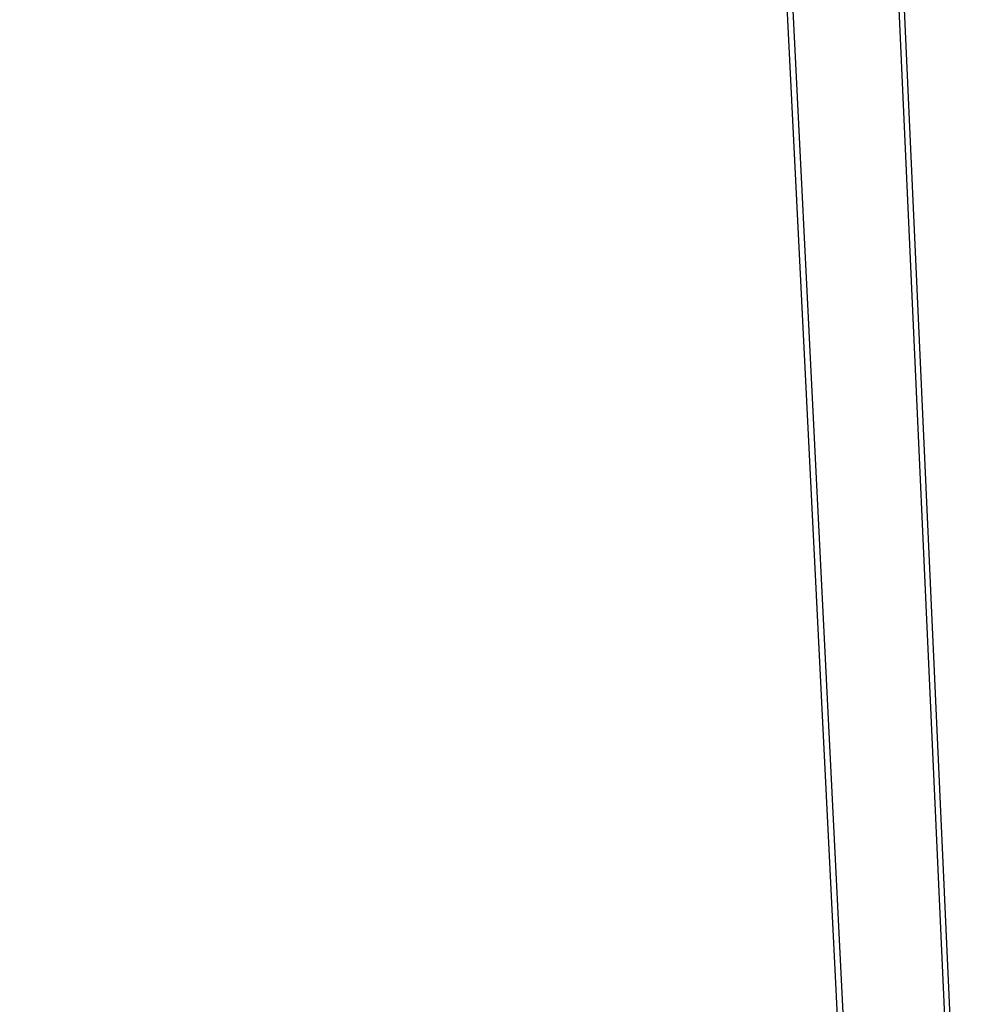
# Model space of a CAD drawing. Header units: feet. Extents: x -79 to 198, y -22 to 181.
# Tile 871 of 982: x 137.697 to 137.813, y 118.756 to 118.876. Entities that reach past the tile are written whole.
import ezdxf

# ---------------------------------------------------------------- set-up
doc = ezdxf.new("R2010")
doc.units = ezdxf.units.FT
doc.layers.add('A-LINEA', color=7, linetype='CONTINUOUS')

msp = doc.modelspace()

# ---------------------------------------------------------------- linework, layer by layer
at = {"layer": 'A-LINEA'}
for points in [[(137.24, 118.6444), (137.2133, 118.9378), (137.8, 118.9778), (137.8133, 118.6844), (137.24, 118.6444)], [(137.24, 118.6444), (137.2133, 118.9378), (137.8, 118.9778), (137.8133, 118.6844), (137.24, 118.6444)], [(137.2133, 118.9378), (137.24, 118.6444), (137.8133, 118.6711), (137.8, 118.9644), (137.2133, 118.9378)], [(137.2133, 118.9378), (137.24, 118.6444), (137.8133, 118.6711), (137.8, 118.9644), (137.2133, 118.9378)], [(137.2533, 118.6578), (137.2267, 118.9244), (137.7867, 118.9644), (137.8, 118.6978), (137.2533, 118.6578)], [(137.2533, 118.6578), (137.2267, 118.9244), (137.7867, 118.9644), (137.8, 118.6978), (137.2533, 118.6578)], [(137.2267, 118.9244), (137.24, 118.6578), (137.8, 118.6844), (137.7867, 118.9511), (137.2267, 118.9244)], [(137.2267, 118.9244), (137.24, 118.6578), (137.8, 118.6844), (137.7867, 118.9511), (137.2267, 118.9244)]]:
    msp.add_lwpolyline(points, dxfattribs=at)

doc.saveas('drawing.dxf')
